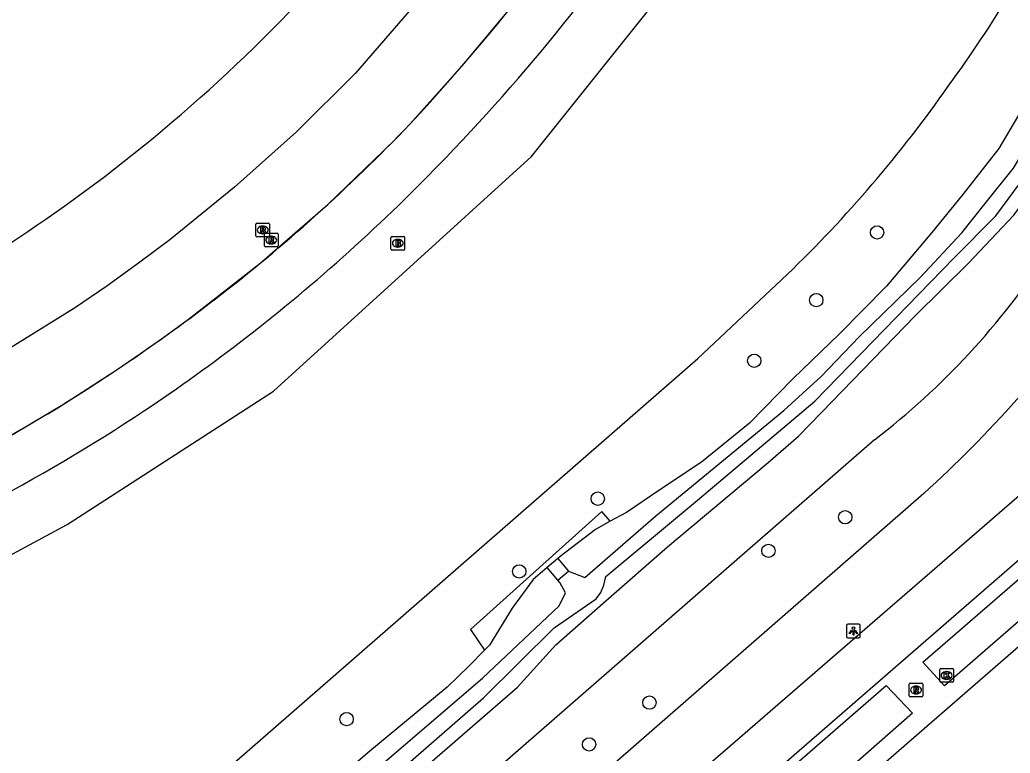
# Model space of a CAD drawing. Extents: x 155018 to 156648, y 383980 to 385733.
# Drawn here: x 156450.3 to 156522.9, y 384565.1 to 384618.8 of the extents above; entities that cross this region are included whole.
import ezdxf

# ---------------------------------------------------------------- set-up
doc = ezdxf.new("R2010")
doc.units = 0
for name, color, linetype in [('IMGEO_Berm_groen', 7, 'Continuous'), ('IMGEO_Boom', 7, 'Continuous'), ('IMGEO_Brandkraan', 7, 'Continuous'), ('IMGEO_Fietspad_gesloten', 7, 'Continuous'), ('IMGEO_Gemengd_bos', 7, 'Continuous'), ('IMGEO_Greppel_droge_sloot', 7, 'Continuous'), ('IMGEO_Groenvoorziening', 7, 'Continuous'), ('IMGEO_Kolk', 7, 'Continuous'), ('IMGEO_Lichtpunt', 7, 'Continuous'), ('IMGEO_Lijnafwatering', 7, 'Continuous'), ('IMGEO_Rijbaan_lokaal_gesloten', 7, 'Continuous'), ('IMGEO_Rioolput', 7, 'Continuous'), ('IMGEO_Terreindeel_gesloten', 7, 'Continuous'), ('IMGEO_Terreindeel_open', 7, 'Continuous'), ('IMGEO_Waterloop', 7, 'Continuous')]:
    doc.layers.add(name, color=color, linetype=linetype)

msp = doc.modelspace()

# ---------------------------------------------------------------- linework, layer by layer
at = {"layer": 'IMGEO_Berm_groen'}
for points in [[(156398.306, 384564.091), (156423.183, 384568.491), (156436.947, 384572.778), (156453.814, 384581.86), (156468.932, 384591.619), (156487.829, 384608.824), (156497.193, 384620.558), (156508.476, 384637.086), (156514.568, 384649.778), (156520.835, 384673.402)], [(156516.574, 384584.132), (156401.57, 384483.809)]]:
    msp.add_lwpolyline(points, dxfattribs=at)
msp.add_arc((156452.897, 384653.936), 94.485, 312.37172, 324.10752, dxfattribs=at)
at = {"layer": 'IMGEO_Boom'}
for centre in [(156513.141, 384603.261), (156508.69, 384598.302), (156504.146, 384593.858), (156492.677, 384583.751), (156510.809, 384582.392), (156505.186, 384579.928), (156486.924, 384578.418), (156496.463, 384568.806), (156474.283, 384567.597), (156492.046, 384565.746)]:
    msp.add_circle(centre, 0.489, dxfattribs=at)
at = {"layer": 'IMGEO_Brandkraan'}
for p, q in [((156477.532, 384602.041), (156477.532, 384602.893)), ((156477.607, 384602.967), (156478.459, 384602.967)), ((156478.02, 384602.747), (156478.045, 384602.747)), ((156478.533, 384602.893), (156478.533, 384602.041)), ((156478.459, 384601.967), (156477.607, 384601.967)), ((156478.043, 384602.187), (156478.018, 384602.187))]:
    msp.add_line(p, q, dxfattribs=at)
for points in [[(156477.532, 384602.041), (156477.532, 384602.893)], [(156477.607, 384602.967), (156478.459, 384602.967)], [(156477.88, 384602.667), (156477.88, 384602.267), (156478.093, 384602.267)], [(156478.111, 384602.667), (156477.88, 384602.667)], [(156478.059, 384602.586), (156478.005, 384602.586), (156478.005, 384602.51)], [(156478.005, 384602.51), (156478.058, 384602.51)], [(156478.533, 384602.893), (156478.533, 384602.041)], [(156478.459, 384601.967), (156477.607, 384601.967)], [(156478.067, 384602.434), (156478.005, 384602.434), (156478.005, 384602.353)], [(156478.005, 384602.353), (156478.067, 384602.353)]]:
    msp.add_lwpolyline(points, dxfattribs=at)
for centre, radius, start, end in [((156477.609, 384602.891), 0.0765, 91.55205, 178.44795), ((156477.609, 384602.891), 0.0765, 91.55205, 178.44795), ((156478.06, 384602.548), 0.0379, 267.82845, 90.93552), ((156478.115, 384602.522), 0.145, 59.4692, 91.53667), ((156478.14, 384602.569), 0.0922, 285.51372, 58.15012), ((156478.145, 384602.377), 0.105, 301.31148, 78.98903), ((156478.457, 384602.891), 0.0765, 1.55205, 88.44795), ((156478.457, 384602.891), 0.0765, 1.55205, 88.44795), ((156477.609, 384602.043), 0.0765, 181.55205, 268.44795), ((156477.609, 384602.043), 0.0765, 181.55205, 268.44795), ((156478.068, 384602.393), 0.0404, 269.87594, 90.50774), ((156478.099, 384602.518), 0.251, 268.66757, 293.53466), ((156478.457, 384602.043), 0.0765, 271.55205, 358.44795), ((156478.457, 384602.043), 0.0765, 271.55205, 358.44795)]:
    msp.add_arc(centre, radius, start, end, dxfattribs=at)
for centre, major_axis, ratio, start_param, end_param in [((156478.019, 384602.467), (-0.387, 0.002), 0.722429, 4.712389, 7.853982), ((156478.044, 384602.467), (-0.39, 0.002), 0.717154, 1.570796, 4.712389)]:
    msp.add_ellipse(centre, major_axis=major_axis, ratio=ratio, start_param=start_param, end_param=end_param, dxfattribs=at)
at = {"layer": 'IMGEO_Fietspad_gesloten'}
for points in [[(156571.247, 384625.432), (156558.09, 384613.883), (156500, 384563.563), (156471.293, 384538.696), (156426.726, 384500), (156417.421, 384491.92), (156400.45, 384477.185)], [(156481.285, 384542.6), (156481.527, 384542.81), (156500, 384558.845), (156539.925, 384593.498), (156570.218, 384619.547), (156573.496, 384622.674), (156575.63, 384625.238)]]:
    msp.add_lwpolyline(points, dxfattribs=at)
at = {"layer": 'IMGEO_Gemengd_bos'}
for points in [[(156538.362, 384654.314), (156538.726, 384651.499), (156538.097, 384648.305), (156537.47, 384644.64), (156536.664, 384640.565), (156535.867, 384637.428), (156534.734, 384633.425), (156533.77, 384630.174), (156532.131, 384626.677), (156529.455, 384622.259), (156527.019, 384617.799), (156524.933, 384614.296), (156522.062, 384609.398), (156519.41, 384606.015), (156517.157, 384603.262), (156513.837, 384599.327), (156510.389, 384595.822), (156506.981, 384592.533), (156503.796, 384589.278), (156500.275, 384586.435), (156497.166, 384584.35), (156494.773, 384582.744), (156493.587, 384582.095)], [(156392.176, 384500), (156500, 384594.015), (156506.966, 384600.574)], [(156512.959, 384588.07), (156500, 384576.769), (156411.961, 384500), (156399.221, 384488.891)], [(156493.587, 384582.095), (156492.987, 384582.801), (156483.366, 384574.167), (156484.386, 384572.65)], [(156484.386, 384572.65), (156483.261, 384571.5), (156481.652, 384569.948), (156475.823, 384565.119), (156467.55, 384557.962)]]:
    msp.add_lwpolyline(points, dxfattribs=at)
for centre, radius, start, end in [((156452.769, 384662.681), 81.686, 323.79332, 335.53836), ((156440.989, 384668.241), 94.508, 314.27567, 325.29241), ((156479.183, 384632.063), 55.464, 307.51556, 326.90198)]:
    msp.add_arc(centre, radius, start, end, dxfattribs=at)
at = {"layer": 'IMGEO_Greppel_droge_sloot'}
for points in [[(156569.854, 384615.037), (156548.12, 384596.152), (156518.079, 384570.037), (156516.492, 384571.777), (156568.543, 384616.838), (156569.854, 384615.037)], [(156515.726, 384568.039), (156500, 384554.219), (156485.898, 384541.827), (156483.959, 384544.135), (156500, 384558.067), (156513.81, 384570.061), (156515.726, 384568.039)]]:
    msp.add_lwpolyline(points, dxfattribs=at)
at = {"layer": 'IMGEO_Groenvoorziening'}
msp.add_lwpolyline([(156477.81, 384562.142), (156486.808, 384569.939), (156489.62, 384573.052), (156493.071, 384576.096), (156497.795, 384580.217), (156505.161, 384586.409), (156507.377, 384588.322), (156509.06, 384590.061), (156515.924, 384597.139), (156519.824, 384600.993), (156523.156, 384604.534), (156525.767, 384608.011), (156527.6, 384610.987), (156529.937, 384615.229), (156533.891, 384622.491), (156536.991, 384629.493), (156537.69, 384631.358), (156539.665, 384637.779), (156541.142, 384644.107), (156541.752, 384648.209), (156542.324, 384650.361), (156542.669, 384651.648), (156542.833, 384653.311), (156542.832, 384653.547)], dxfattribs=at)
at = {"layer": 'IMGEO_Kolk'}
for p, q in [((156517.809, 384571.302), (156518.661, 384571.302)), ((156517.734, 384570.376), (156517.734, 384571.228)), ((156518.222, 384571.082), (156518.247, 384571.082)), ((156518.735, 384571.228), (156518.735, 384570.376)), ((156518.661, 384570.302), (156517.809, 384570.302)), ((156518.245, 384570.522), (156518.22, 384570.522))]:
    msp.add_line(p, q, dxfattribs=at)
for points in [[(156517.809, 384571.302), (156518.661, 384571.302)], [(156517.734, 384570.376), (156517.734, 384571.228)], [(156518.055, 384571.002), (156518.178, 384571.002), (156518.178, 384570.851), (156518.308, 384571.002), (156518.472, 384571.002), (156518.326, 384570.851), (156518.479, 384570.602), (156518.327, 384570.602), (156518.242, 384570.766), (156518.178, 384570.699), (156518.178, 384570.602), (156518.055, 384570.602), (156518.055, 384571.002)], [(156518.735, 384571.228), (156518.735, 384570.376)], [(156518.661, 384570.302), (156517.809, 384570.302)]]:
    msp.add_lwpolyline(points, dxfattribs=at)
for centre, start, end in [((156517.811, 384571.226), 91.55205, 178.44795), ((156517.811, 384571.226), 91.55205, 178.44795), ((156518.659, 384571.226), 1.55205, 88.44795), ((156518.659, 384571.226), 1.55205, 88.44795), ((156517.811, 384570.378), 181.55205, 268.44795), ((156517.811, 384570.378), 181.55205, 268.44795), ((156518.659, 384570.378), 271.55205, 358.44795), ((156518.659, 384570.378), 271.55205, 358.44795)]:
    msp.add_arc(centre, 0.0765, start, end, dxfattribs=at)
for centre, major_axis, ratio, start_param, end_param in [((156518.221, 384570.802), (-0.387, 0.002), 0.722429, 4.712389, 7.853982), ((156518.246, 384570.802), (-0.39, 0.002), 0.717154, 1.570796, 4.712389)]:
    msp.add_ellipse(centre, major_axis=major_axis, ratio=ratio, start_param=start_param, end_param=end_param, dxfattribs=at)
at = {"layer": 'IMGEO_Lichtpunt'}
for p, q in [((156510.906, 384574.463), (156510.906, 384573.656)), ((156510.906, 384574.463), (156510.906, 384573.656)), ((156511.808, 384574.558), (156511, 384574.558)), ((156511.808, 384574.558), (156511, 384574.558)), ((156511.902, 384573.656), (156511.902, 384574.463)), ((156511.902, 384573.656), (156511.902, 384574.463)), ((156511, 384573.562), (156511.808, 384573.562)), ((156511, 384573.562), (156511.808, 384573.562))]:
    msp.add_line(p, q, dxfattribs=at)
for points in [[(156511.28, 384574.127), (156511.319, 384574.099), (156511.131, 384573.837), (156511.093, 384573.864), (156511.28, 384574.127)], [(156511.382, 384574.079), (156511.429, 384574.079), (156511.429, 384573.757), (156511.382, 384573.757), (156511.382, 384574.079)], [(156511.492, 384574.099), (156511.53, 384574.126), (156511.717, 384573.864), (156511.678, 384573.836), (156511.492, 384574.099)]]:
    msp.add_lwpolyline(points, dxfattribs=at)
msp.add_circle((156511.405, 384574.261), 0.0994, dxfattribs=at)
for centre, start, end in [((156511, 384574.463), 90, 180), ((156511, 384574.463), 90, 180), ((156511.808, 384574.463), 0, 90), ((156511.808, 384574.463), 0, 90), ((156511, 384573.656), 180, 270), ((156511, 384573.656), 180, 270), ((156511.808, 384573.656), 270, 0), ((156511.808, 384573.656), 270, 360)]:
    msp.add_arc(centre, 0.0946, start, end, dxfattribs=at)
at = {"layer": 'IMGEO_Lijnafwatering'}
for points in [[(156477.66, 384609.895), (156478.08, 384610.323), (156478.497, 384610.753), (156478.913, 384611.185), (156482.918, 384615.667), (156486.763, 384620.286), (156490.444, 384625.037)], [(156462.707, 384596.903), (156467.913, 384600.974), (156472.902, 384605.309), (156477.66, 384609.895)], [(156445.947, 384586.34), (156449.842, 384588.478), (156453.657, 384590.754), (156457.387, 384593.166), (156459.181, 384594.382), (156460.955, 384595.627), (156462.707, 384596.903)]]:
    msp.add_lwpolyline(points, dxfattribs=at)
at = {"layer": 'IMGEO_Rijbaan_lokaal_gesloten'}
for points in [[(156512.374, 384719.497), (156513.011, 384710.533), (156512.786, 384701.362), (156512.01, 384692.222), (156510.686, 384683.145), (156508.586, 384674.503), (156505.983, 384665.999), (156502.888, 384657.661), (156500.598, 384652.337), (156498.062, 384647.125), (156495.284, 384642.039), (156489.119, 384632.55), (156482.323, 384623.502), (156474.927, 384614.939), (156470.597, 384610.641), (156466.059, 384606.565), (156461.323, 384602.72), (156459.035, 384600.998), (156456.709, 384599.33), (156454.343, 384597.717), (156447.002, 384593.161)], [(156575.304, 384617.915), (156574.188, 384616.928), (156500, 384552.488), (156484.013, 384538.601)]]:
    msp.add_lwpolyline(points, dxfattribs=at)
for centre, radius, start, end in [((156352.963, 384727.754), 171.615, 317.21527, 328.95812), ((156379.823, 384707.042), 141.461, 315.98931, 327.26049), ((156384.338, 384702.101), 119.126, 305.13992, 319.06339), ((156386.557, 384699.647), 127.887, 307.64545, 316.2338), ((156385.749, 384700.382), 132.573, 307.72142, 316.28013), ((156387.311, 384698.096), 114.14, 292.31095, 305.07682), ((156386.523, 384699.701), 127.951, 303.63061, 307.64254), ((156385.468, 384700.758), 133.042, 303.80118, 307.71805), ((156388.508, 384695.609), 123.446, 291.33901, 303.91559), ((156384.232, 384704.056), 136.473, 291.7472, 303.46198)]:
    msp.add_arc(centre, radius, start, end, dxfattribs=at)
at = {"layer": 'IMGEO_Rioolput'}
for p, q in [((156467.712, 384603.94), (156468.564, 384603.94)), ((156467.637, 384603.014), (156467.637, 384603.866)), ((156468.125, 384603.72), (156468.15, 384603.72)), ((156468.331, 384603.201), (156469.183, 384603.201)), ((156468.638, 384603.866), (156468.638, 384603.014)), ((156468.564, 384602.94), (156467.712, 384602.94)), ((156468.148, 384603.16), (156468.123, 384603.16)), ((156468.256, 384602.275), (156468.256, 384603.127)), ((156468.744, 384602.981), (156468.769, 384602.981)), ((156469.257, 384603.127), (156469.257, 384602.275)), ((156469.183, 384602.201), (156468.331, 384602.201)), ((156468.767, 384602.421), (156468.742, 384602.421)), ((156515.496, 384569.306), (156515.496, 384570.158)), ((156515.571, 384570.232), (156516.423, 384570.232)), ((156515.984, 384570.012), (156516.009, 384570.012)), ((156516.497, 384570.158), (156516.497, 384569.306)), ((156516.423, 384569.232), (156515.571, 384569.232)), ((156516.007, 384569.452), (156515.982, 384569.452))]:
    msp.add_line(p, q, dxfattribs=at)
for points in [[(156467.712, 384603.94), (156468.564, 384603.94)], [(156467.637, 384603.014), (156467.637, 384603.866)], [(156468.226, 384603.638), (156467.974, 384603.64), (156467.974, 384603.24)], [(156467.974, 384603.24), (156468.098, 384603.24), (156468.098, 384603.402), (156468.109, 384603.402)], [(156468.152, 384603.559), (156468.098, 384603.559), (156468.098, 384603.478)], [(156468.098, 384603.478), (156468.15, 384603.478)], [(156468.156, 384603.373), (156468.227, 384603.24), (156468.367, 384603.24), (156468.302, 384603.366)], [(156468.331, 384603.201), (156469.183, 384603.201)], [(156468.638, 384603.866), (156468.638, 384603.014)], [(156468.564, 384602.94), (156467.712, 384602.94)], [(156468.256, 384602.275), (156468.256, 384603.127)], [(156468.845, 384602.899), (156468.593, 384602.901), (156468.593, 384602.501)], [(156468.593, 384602.501), (156468.717, 384602.501), (156468.717, 384602.663), (156468.728, 384602.663)], [(156468.771, 384602.82), (156468.717, 384602.82), (156468.717, 384602.739)], [(156468.717, 384602.739), (156468.769, 384602.739)], [(156468.775, 384602.634), (156468.846, 384602.501), (156468.986, 384602.501), (156468.921, 384602.627)], [(156469.257, 384603.127), (156469.257, 384602.275)], [(156469.183, 384602.201), (156468.331, 384602.201)], [(156515.496, 384569.306), (156515.496, 384570.158)], [(156515.571, 384570.232), (156516.423, 384570.232)], [(156516.085, 384569.93), (156515.833, 384569.932), (156515.833, 384569.532)], [(156516.011, 384569.851), (156515.957, 384569.851), (156515.957, 384569.77)], [(156516.497, 384570.158), (156516.497, 384569.306)], [(156516.423, 384569.232), (156515.571, 384569.232)], [(156515.833, 384569.532), (156515.957, 384569.532), (156515.957, 384569.694), (156515.968, 384569.694)], [(156515.957, 384569.77), (156516.009, 384569.77)], [(156516.015, 384569.665), (156516.086, 384569.532), (156516.226, 384569.532), (156516.161, 384569.658)]]:
    msp.add_lwpolyline(points, dxfattribs=at)
for centre, radius, start, end in [((156467.714, 384603.864), 0.0765, 91.55205, 178.44795), ((156467.714, 384603.864), 0.0765, 91.55205, 178.44795), ((156468.562, 384603.864), 0.0765, 1.55205, 88.44795), ((156468.562, 384603.864), 0.0765, 1.55205, 88.44795), ((156468.108, 384603.349), 0.0533, 26.02933, 88.69889), ((156468.134, 384603.667), 0.19, 274.7715, 282.96867), ((156468.158, 384603.463), 0.0964, 77.00612, 93.18647), ((156468.172, 384603.52), 0.0378, 276.66336, 79.67722), ((156468.225, 384603.528), 0.109, 350.36119, 89.41601), ((156468.223, 384603.528), 0.112, 277.58423, 350.98172), ((156468.207, 384603.313), 0.108, 29.51342, 73.79051), ((156468.333, 384603.125), 0.0765, 91.55205, 178.44795), ((156468.333, 384603.125), 0.0765, 91.55205, 178.44795), ((156469.181, 384603.125), 0.0765, 1.55205, 88.44795), ((156469.181, 384603.125), 0.0765, 1.55205, 88.44795), ((156467.714, 384603.016), 0.0765, 181.55205, 268.44795), ((156467.714, 384603.016), 0.0765, 181.55205, 268.44795), ((156468.562, 384603.016), 0.0765, 271.55205, 358.44795), ((156468.562, 384603.016), 0.0765, 271.55205, 358.44795), ((156468.727, 384602.61), 0.0533, 26.02933, 88.69889), ((156468.753, 384602.928), 0.19, 274.7715, 282.96867), ((156468.777, 384602.724), 0.0964, 77.00612, 93.18647), ((156468.791, 384602.781), 0.0378, 276.66336, 79.67722), ((156468.844, 384602.789), 0.109, 350.36119, 89.41601), ((156468.842, 384602.789), 0.112, 277.58423, 350.98172), ((156468.826, 384602.574), 0.108, 29.51342, 73.79051), ((156468.333, 384602.277), 0.0765, 181.55205, 268.44795), ((156468.333, 384602.277), 0.0765, 181.55205, 268.44795), ((156469.181, 384602.277), 0.0765, 271.55205, 358.44795), ((156469.181, 384602.277), 0.0765, 271.55205, 358.44795), ((156515.573, 384570.156), 0.0765, 91.55205, 178.44795), ((156515.573, 384570.156), 0.0765, 91.55205, 178.44795), ((156516.017, 384569.755), 0.0964, 77.00612, 93.18647), ((156516.031, 384569.812), 0.0378, 276.66336, 79.67722), ((156516.084, 384569.82), 0.109, 350.36119, 89.41601), ((156516.421, 384570.156), 0.0765, 1.55205, 88.44795), ((156516.421, 384570.156), 0.0765, 1.55205, 88.44795), ((156515.573, 384569.308), 0.0765, 181.55205, 268.44795), ((156515.573, 384569.308), 0.0765, 181.55205, 268.44795), ((156515.967, 384569.641), 0.0533, 26.02933, 88.69889), ((156515.993, 384569.959), 0.19, 274.7715, 282.96867), ((156516.082, 384569.82), 0.112, 277.58423, 350.98172), ((156516.066, 384569.605), 0.108, 29.51342, 73.79051), ((156516.421, 384569.308), 0.0765, 271.55205, 358.44795), ((156516.421, 384569.308), 0.0765, 271.55205, 358.44795)]:
    msp.add_arc(centre, radius, start, end, dxfattribs=at)
for centre, major_axis, ratio, start_param, end_param in [((156468.124, 384603.44), (-0.387, 0.002), 0.722429, 4.712389, 7.853982), ((156468.149, 384603.44), (-0.39, 0.002), 0.717154, 1.570796, 4.712389), ((156468.743, 384602.701), (-0.387, 0.002), 0.722429, 4.712389, 7.853982), ((156468.768, 384602.701), (-0.39, 0.002), 0.717154, 1.570796, 4.712389), ((156515.983, 384569.732), (-0.387, 0.002), 0.722429, 4.712389, 7.853982), ((156516.008, 384569.732), (-0.39, 0.002), 0.717154, 1.570796, 4.712389)]:
    msp.add_ellipse(centre, major_axis=major_axis, ratio=ratio, start_param=start_param, end_param=end_param, dxfattribs=at)
at = {"layer": 'IMGEO_Terreindeel_gesloten'}
for points in [[(156493.587, 384582.095), (156492.502, 384581.502), (156489.926, 384579.52), (156489.756, 384579.374)], [(156489.756, 384579.374), (156488.978, 384578.705)], [(156488.978, 384578.705), (156487.943, 384577.817), (156486.4, 384575.732), (156484.744, 384573.014), (156484.386, 384572.65)]]:
    msp.add_lwpolyline(points, dxfattribs=at)
at = {"layer": 'IMGEO_Terreindeel_open'}
for points in [[(156489.756, 384579.374), (156490.529, 384578.434)], [(156489.757, 384577.777), (156488.978, 384578.705)]]:
    msp.add_lwpolyline(points, dxfattribs=at)
at = {"layer": 'IMGEO_Waterloop'}
for points in [[(156471.899, 384558.339), (156484.314, 384569.164), (156489.479, 384574.284), (156492.56, 384576.403), (156492.911, 384576.885), (156493.128, 384577.416), (156493.261, 384578.054), (156499.984, 384583.641), (156508.583, 384590.886), (156518.773, 384601.383), (156521.847, 384604.469), (156524.059, 384607.486), (156527.508, 384612.804), (156531.785, 384620.292), (156534.919, 384626.71), (156537.121, 384631.902), (156538.981, 384638.25), (156540, 384642.606), (156540.468, 384646.089), (156541.124, 384650.54), (156541.571, 384653.247), (156541.777, 384656.353)], [(156490.529, 384578.434), (156491.724, 384577.972), (156496.935, 384582.483), (156506.315, 384590.199), (156509.054, 384592.709), (156511.837, 384595.616), (156516.3, 384599.963), (156519.345, 384603.223), (156521.057, 384605.39), (156523.142, 384607.976), (156526.15, 384612.969), (156530.031, 384619.83), (156533.877, 384627.848), (156535.985, 384632.933), (156537.964, 384640.539), (156539.418, 384648.396), (156540.269, 384656.49)], [(156489.757, 384577.777), (156490.529, 384578.434)], [(156465.803, 384554.799), (156484.227, 384570.6), (156489.85, 384575.911), (156490.323, 384576.851), (156489.893, 384577.615), (156489.757, 384577.777)]]:
    msp.add_lwpolyline(points, dxfattribs=at)

doc.saveas('drawing.dxf')
